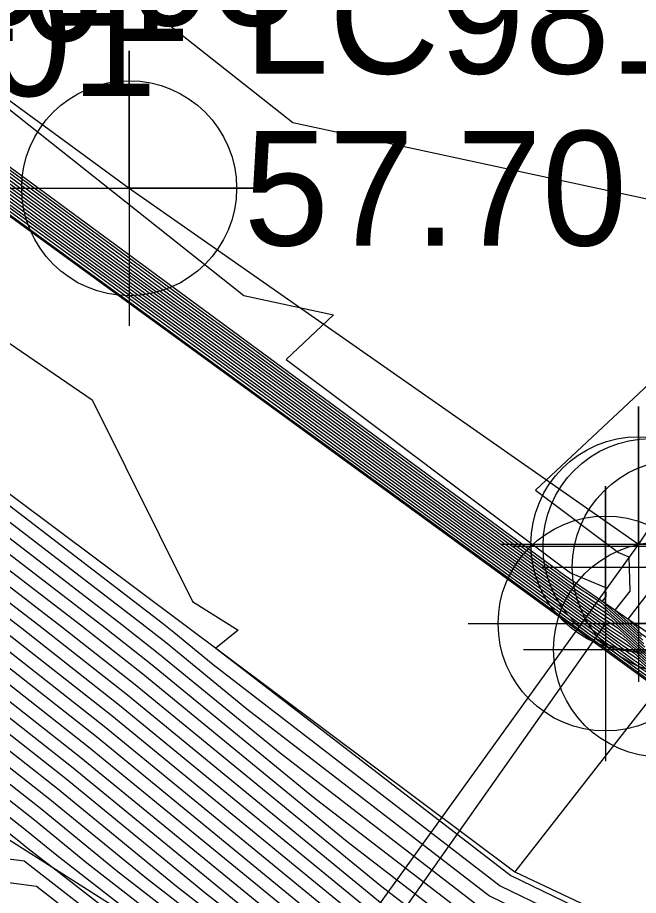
# Model space of a CAD drawing. Extents: x 2188792 to 2191981, y 386090 to 389710.
# Drawn here: x 2190400.42 to 2190413.97, y 387968.18 to 387987.33 of the extents above; entities that cross this region are included whole.
import ezdxf

# ---------------------------------------------------------------- set-up
doc = ezdxf.new("R2010")
doc.units = 0
for name, color, linetype in [('DTM Contours Major', 7, 'Continuous'), ('DTM Contours Minor', 7, 'Continuous'), ('Exist Guardrail', 7, 'Continuous'), ('Exist Roads EOP', 7, 'Continuous'), ('Exist Structure Major Bridge Seam Cogo Comment', 7, 'Continuous'), ('Exist Structure Major Bridge Seam Cogo Elevation', 7, 'Continuous'), ('Exist Structure Major Bridge Seam Cogo Number', 7, 'Continuous'), ('Exist Structure Major Bridge Seam Cogo Point CELL', 7, 'Continuous'), ('Exist Structure Major Bridge WW Cogo Point CELL', 7, 'Continuous'), ('Exist Structure Major Deck Tunnel Box Culvert', 7, 'Continuous'), ('Exist Structure Major Deck Tunnel Box Culvert Cogo Comment', 7, 'Continuous'), ('Exist Structure Major Deck Tunnel Box Culvert Cogo Point CELL', 7, 'Continuous'), ('PH Exist DTM Breakline', 7, 'Continuous')]:
    doc.layers.add(name, color=color, linetype=linetype)

msp = doc.modelspace()

# ---------------------------------------------------------------- linework, layer by layer
at = {"layer": 'DTM Contours Major'}
for points in [[(2190394.895, 387987.543), (2190398.104, 387985.207), (2190402.417, 387982.033), (2190405.642, 387979.685), (2190409.942, 387976.52), (2190413.183, 387974.161), (2190413.599, 387973.883), (2190414.186, 387973.36), (2190415.978, 387972.12), (2190415.993, 387971.985), (2190419.448, 387969.656), (2190419.815, 387969.649), (2190419.717, 387969.907), (2190419.798, 387969.922), (2190419.878, 387970.024), (2190420.249, 387970.582), (2190420.623, 387970.798), (2190421.624, 387972.131), (2190422.26, 387973.064), (2190428.591, 387982.328), (2190428.994, 387982.895), (2190429.377, 387983.467), (2190432.563, 387990.358)], [(2190392.248, 387989.088), (2190398.271, 387984.703), (2190400.067, 387983.382), (2190406.077, 387979.007), (2190407.883, 387977.677), (2190413.88, 387973.312), (2190414.057, 387973.194), (2190414.305, 387972.972), (2190415.065, 387972.446), (2190415.071, 387972.389), (2190420.363, 387968.822), (2190420.523, 387968.819), (2190420.48, 387968.931), (2190420.908, 387969.007), (2190421.329, 387969.545), (2190421.494, 387969.793), (2190421.66, 387969.89), (2190422.106, 387970.483), (2190423.695, 387972.815), (2190427.996, 387979.108), (2190430.022, 387981.967), (2190431.951, 387984.845), (2190434.197, 387989.703)], [(2190396.638, 387979.449), (2190403.576, 387974.123), (2190403.833, 387973.921), (2190404.693, 387973.216), (2190410.955, 387968.391), (2190413.183, 387967.312), (2190414.332, 387966.835), (2190417.106, 387965.726), (2190417.542, 387965.703), (2190419.412, 387965.768), (2190419.748, 387965.895), (2190421.281, 387966.786), (2190421.572, 387966.983), (2190421.627, 387967.163), (2190422.024, 387968.144), (2190422.134, 387968.463), (2190422.442, 387968.859), (2190422.646, 387968.941), (2190423.128, 387969.627), (2190425.13, 387972.566), (2190427.401, 387975.889), (2190431.051, 387981.039), (2190434.525, 387986.224), (2190435.831, 387989.048)], [(2190399.201, 387973.958), (2190402.143, 387971.646), (2190407.152, 387967.541), (2190408.785, 387966.273), (2190409.694, 387965.786), (2190415.243, 387963.502), (2190416.18, 387963.201), (2190418.941, 387963.06), (2190419.103, 387963.036), (2190420.135, 387963.458), (2190421.534, 387963.988), (2190421.642, 387964.05), (2190423.936, 387965.603), (2190424.124, 387966.212), (2190424.28, 387966.689), (2190424.454, 387966.883), (2190427.198, 387970.507), (2190428.262, 387971.705), (2190428.927, 387972.563), (2190433.143, 387978.666), (2190433.803, 387979.805), (2190438.483, 387986.811), (2190438.908, 387987.312), (2190439.517, 387988.718)], [(2190395.94, 387978.224), (2190401.389, 387974.04), (2190402.988, 387972.783), (2190408.345, 387968.394), (2190409.788, 387967.283), (2190410.301, 387967.034), (2190415.355, 387964.94), (2190416.523, 387964.473), (2190418.349, 387964.377), (2190419.233, 387964.408), (2190420.641, 387964.941), (2190421.461, 387965.418), (2190422.754, 387966.293), (2190422.999, 387967.091), (2190423.164, 387967.497), (2190423.255, 387967.761), (2190423.422, 387967.827), (2190426.352, 387972.006), (2190426.564, 387972.317), (2190426.805, 387972.669), (2190432.079, 387980.111), (2190437.099, 387987.603)], [(2190397.013, 387973.876), (2190401.298, 387970.508), (2190403.89, 387968.384), (2190407.852, 387965.307), (2190410.06, 387964.124), (2190412.112, 387963.279), (2190416.478, 387961.877), (2190417.679, 387961.815), (2190419.4, 387961.561), (2190420.873, 387962.163), (2190421.817, 387962.371), (2190422.539, 387962.91), (2190422.875, 387963.173), (2190424.581, 387964.352), (2190425.139, 387964.876), (2190425.341, 387965.49), (2190426.105, 387966.349), (2190427.724, 387968.487), (2190429.995, 387971.044), (2190431.413, 387972.875), (2190434.226, 387976.947), (2190435.898, 387979.831), (2190439.109, 387984.639), (2190440.23, 387985.959)], [(2190397.937, 387985.712), (2190404.767, 387980.685), (2190405.207, 387980.364), (2190412.001, 387975.364), (2190412.486, 387975.011), (2190413.142, 387974.573), (2190414.067, 387973.748)], [(2190394.826, 387973.793), (2190400.452, 387969.371), (2190400.628, 387969.227), (2190401.257, 387968.738), (2190406.815, 387964.414), (2190409.397, 387963.028), (2190409.144, 387961.294), (2190412.67, 387959.635), (2190412.716, 387959.607), (2190413.048, 387959.458), (2190413.176, 387959.503), (2190416.442, 387959.694)]]:
    msp.add_lwpolyline(points, dxfattribs=at)
at = {"layer": 'DTM Contours Minor'}
for points in [[(2190394.365, 387987.852), (2190398.138, 387985.107), (2190401.947, 387982.303), (2190405.729, 387979.55), (2190409.531, 387976.752), (2190413.322, 387973.992), (2190413.691, 387973.746), (2190414.21, 387973.282), (2190415.795, 387972.185), (2190415.809, 387972.066), (2190419.631, 387969.489), (2190419.957, 387969.483), (2190419.87, 387969.712), (2190420.02, 387969.739), (2190420.168, 387969.928), (2190420.498, 387970.424), (2190420.83, 387970.617), (2190421.721, 387971.801), (2190422.547, 387973.014), (2190428.472, 387981.684), (2190429.199, 387982.71), (2190429.891, 387983.742), (2190432.89, 387990.227)], [(2190390.659, 387990.014), (2190398.372, 387984.4), (2190398.657, 387984.191), (2190406.338, 387978.599), (2190406.648, 387978.371), (2190414.299, 387972.802), (2190414.331, 387972.78), (2190414.377, 387972.739), (2190414.517, 387972.642), (2190414.518, 387972.632), (2190420.912, 387968.321), (2190420.948, 387968.32), (2190420.938, 387968.345), (2190421.574, 387968.459), (2190422.199, 387969.257), (2190422.241, 387969.32), (2190422.283, 387969.344), (2190422.396, 387969.495), (2190424.556, 387972.666), (2190427.639, 387977.176), (2190430.639, 387981.41), (2190433.495, 387985.673), (2190435.177, 387989.31)], [(2190393.836, 387988.161), (2190398.171, 387985.006), (2190401.477, 387982.572), (2190405.816, 387979.414), (2190409.119, 387976.983), (2190413.462, 387973.822), (2190413.782, 387973.608), (2190414.234, 387973.205), (2190415.613, 387972.25), (2190415.624, 387972.147), (2190419.814, 387969.322), (2190420.098, 387969.317), (2190420.022, 387969.517), (2190420.242, 387969.556), (2190420.458, 387969.832), (2190420.747, 387970.267), (2190421.038, 387970.435), (2190421.817, 387971.472), (2190422.834, 387972.965), (2190428.353, 387981.04), (2190429.405, 387982.524), (2190430.406, 387984.018), (2190433.216, 387990.096)], [(2190392.777, 387988.779), (2190398.238, 387984.804), (2190400.537, 387983.112), (2190405.99, 387979.142), (2190408.295, 387977.446), (2190413.741, 387973.482), (2190413.965, 387973.332), (2190414.282, 387973.05), (2190415.247, 387972.381), (2190415.256, 387972.309), (2190420.18, 387968.988), (2190420.381, 387968.985), (2190420.327, 387969.126), (2190420.686, 387969.19), (2190421.038, 387969.64), (2190421.245, 387969.951), (2190421.453, 387970.071), (2190422.01, 387970.813), (2190423.408, 387972.865), (2190428.115, 387979.752), (2190429.816, 387982.153), (2190431.436, 387984.57), (2190433.87, 387989.834)], [(2190393.307, 387988.47), (2190398.205, 387984.905), (2190401.007, 387982.842), (2190405.903, 387979.278), (2190408.707, 387977.214), (2190413.601, 387973.652), (2190413.874, 387973.47), (2190414.258, 387973.127), (2190415.43, 387972.316), (2190415.44, 387972.228), (2190419.997, 387969.155), (2190420.24, 387969.151), (2190420.175, 387969.322), (2190420.464, 387969.373), (2190420.748, 387969.736), (2190420.996, 387970.109), (2190421.245, 387970.253), (2190421.913, 387971.142), (2190423.121, 387972.915), (2190428.234, 387980.396), (2190429.611, 387982.338), (2190430.921, 387984.294), (2190433.543, 387989.965)], [(2190391.189, 387989.705), (2190398.338, 387984.501), (2190399.127, 387983.921), (2190406.251, 387978.735), (2190407.06, 387978.14), (2190414.159, 387972.972), (2190414.24, 387972.918), (2190414.353, 387972.817), (2190414.7, 387972.577), (2190414.703, 387972.551), (2190420.729, 387968.488), (2190420.806, 387968.486), (2190420.785, 387968.54), (2190421.352, 387968.642), (2190421.909, 387969.353), (2190421.992, 387969.478), (2190422.075, 387969.526), (2190422.299, 387969.824), (2190424.269, 387972.716), (2190427.758, 387977.82), (2190430.433, 387981.596), (2190432.98, 387985.397), (2190434.85, 387989.441)], [(2190391.718, 387989.396), (2190398.305, 387984.602), (2190399.597, 387983.651), (2190406.164, 387978.871), (2190407.472, 387977.908), (2190414.02, 387973.142), (2190414.148, 387973.056), (2190414.329, 387972.894), (2190414.882, 387972.512), (2190414.887, 387972.47), (2190420.546, 387968.655), (2190420.664, 387968.653), (2190420.633, 387968.736), (2190421.13, 387968.825), (2190421.619, 387969.449), (2190421.743, 387969.635), (2190421.868, 387969.708), (2190422.203, 387970.154), (2190423.982, 387972.765), (2190427.877, 387978.464), (2190430.228, 387981.781), (2190432.466, 387985.121), (2190434.523, 387989.572)], [(2190398.071, 387985.308), (2190402.887, 387981.763), (2190405.555, 387979.821), (2190410.354, 387976.289), (2190413.044, 387974.331), (2190413.508, 387974.021), (2190414.162, 387973.438), (2190416.16, 387972.054), (2190416.177, 387971.905), (2190419.265, 387969.823), (2190419.673, 387969.816), (2190419.564, 387970.103), (2190419.576, 387970.105), (2190419.588, 387970.12), (2190420, 387970.74), (2190420.415, 387970.98), (2190421.528, 387972.46), (2190421.973, 387973.114), (2190428.711, 387982.972), (2190428.788, 387983.081), (2190428.862, 387983.191), (2190429.662, 387984.921), (2190430.997, 387989.581)], [(2190396.499, 387979.204), (2190403.139, 387974.106), (2190403.664, 387973.693), (2190405.424, 387972.252), (2190410.721, 387968.169), (2190412.606, 387967.256), (2190414.537, 387966.456), (2190416.99, 387965.475), (2190417.704, 387965.438), (2190419.376, 387965.496), (2190419.927, 387965.704), (2190421.317, 387966.512), (2190421.808, 387966.845), (2190421.902, 387967.148), (2190422.252, 387968.015), (2190422.446, 387968.576), (2190422.801, 387968.718), (2190423.773, 387970.103), (2190425.417, 387972.516), (2190427.281, 387975.245), (2190431.256, 387980.853), (2190435.04, 387986.5), (2190436.157, 387988.917)], [(2190396.359, 387978.959), (2190402.701, 387974.09), (2190403.495, 387973.466), (2190406.154, 387971.287), (2190410.488, 387967.948), (2190412.03, 387967.201), (2190414.741, 387966.077), (2190416.873, 387965.225), (2190417.865, 387965.173), (2190419.34, 387965.224), (2190420.105, 387965.513), (2190421.353, 387966.239), (2190422.045, 387966.707), (2190422.176, 387967.134), (2190422.48, 387967.885), (2190422.648, 387968.372), (2190422.957, 387968.495), (2190424.418, 387970.579), (2190425.704, 387972.467), (2190427.162, 387974.601), (2190431.462, 387980.668), (2190435.555, 387986.775), (2190436.484, 387988.786)], [(2190396.079, 387978.469), (2190401.826, 387974.057), (2190403.157, 387973.011), (2190407.615, 387969.359), (2190410.021, 387967.504), (2190410.877, 387967.09), (2190415.15, 387965.319), (2190416.639, 387964.724), (2190418.188, 387964.643), (2190419.269, 387964.68), (2190420.462, 387965.132), (2190421.425, 387965.692), (2190422.518, 387966.431), (2190422.725, 387967.105), (2190422.936, 387967.627), (2190423.053, 387967.964), (2190423.267, 387968.05), (2190425.708, 387971.53), (2190426.277, 387972.367), (2190426.924, 387973.313), (2190431.873, 387980.296), (2190436.584, 387987.327), (2190437.138, 387988.524)], [(2190396.219, 387978.714), (2190402.264, 387974.073), (2190403.326, 387973.238), (2190406.884, 387970.323), (2190410.255, 387967.726), (2190411.454, 387967.145), (2190414.946, 387965.698), (2190416.756, 387964.974), (2190418.026, 387964.908), (2190419.305, 387964.952), (2190420.284, 387965.323), (2190421.389, 387965.965), (2190422.281, 387966.569), (2190422.451, 387967.119), (2190422.708, 387967.756), (2190422.85, 387968.168), (2190423.112, 387968.273), (2190425.063, 387971.054), (2190425.991, 387972.417), (2190427.043, 387973.957), (2190431.668, 387980.482), (2190436.069, 387987.051), (2190436.811, 387988.655)], [(2190402.636, 387988.043), (2190406.433, 387985.036), (2190417.705, 387982.612), (2190411.728, 387977.017), (2190413.54, 387975.659), (2190413.764, 387975.565), (2190413.782, 387974.819), (2190413.46, 387974.401), (2190414.019, 387973.903), (2190417.256, 387971.662), (2190417.284, 387971.42), (2190418.167, 387970.824)], [(2190395.8, 387977.979), (2190400.951, 387974.024), (2190402.819, 387972.556), (2190409.075, 387967.43), (2190409.554, 387967.061), (2190409.725, 387966.978), (2190415.559, 387964.561), (2190416.406, 387964.223), (2190418.511, 387964.112), (2190419.197, 387964.136), (2190420.82, 387964.75), (2190421.497, 387965.144), (2190422.991, 387966.155), (2190423.274, 387967.076), (2190423.392, 387967.368), (2190423.457, 387967.557), (2190423.577, 387967.604), (2190426.352, 387971.561), (2190426.777, 387972.123), (2190426.876, 387972.234), (2190426.937, 387972.313), (2190428.765, 387974.959), (2190432.285, 387979.925), (2190437.614, 387987.878)], [(2190399.639, 387973.974), (2190402.312, 387971.873), (2190407.805, 387967.373), (2190408.971, 387966.467), (2190409.621, 387966.119), (2190415.869, 387963.546), (2190416.12, 387963.466), (2190417.387, 387963.401), (2190418.995, 387963.317), (2190419.089, 387963.32), (2190421.356, 387964.178), (2190421.606, 387964.324), (2190423.7, 387965.741), (2190424.019, 387966.778), (2190424.068, 387966.928), (2190424.123, 387966.99), (2190427.093, 387970.911), (2190427.915, 387971.837), (2190428.429, 387972.5), (2190432.926, 387979.01), (2190433.384, 387979.8), (2190438.357, 387987.245), (2190438.643, 387987.582)], [(2190400.076, 387973.991), (2190402.481, 387972.101), (2190408.457, 387967.204), (2190409.158, 387966.66), (2190409.548, 387966.451), (2190414.122, 387964.568), (2190415.969, 387963.803), (2190416.172, 387963.722), (2190418.834, 387963.582), (2190419.125, 387963.592), (2190421.177, 387964.369), (2190421.569, 387964.597), (2190423.463, 387965.879), (2190423.823, 387967.047), (2190423.848, 387967.109), (2190423.862, 387967.149), (2190423.887, 387967.159), (2190424.474, 387967.996), (2190426.988, 387971.315), (2190427.569, 387971.969), (2190427.932, 387972.438), (2190432.71, 387979.354), (2190432.965, 387979.795), (2190438.232, 387987.68)], [(2190397.888, 387973.909), (2190401.636, 387970.963), (2190405.195, 387968.047), (2190408.225, 387965.693), (2190409.914, 387964.789), (2190413.365, 387963.368), (2190416.359, 387962.406), (2190418.184, 387962.313), (2190419.281, 387962.151), (2190421.248, 387962.954), (2190421.747, 387963.065), (2190422.129, 387963.35), (2190422.307, 387963.489), (2190424.409, 387964.942), (2190424.655, 387965.173), (2190424.917, 387965.969), (2190425.445, 387966.563), (2190427.514, 387969.295), (2190429.302, 387971.308), (2190430.419, 387972.75), (2190433.793, 387977.635), (2190435.06, 387979.821), (2190438.859, 387985.508), (2190439.701, 387986.5)], [(2190397.451, 387973.892), (2190401.467, 387970.736), (2190404.543, 387968.216), (2190408.039, 387965.5), (2190409.987, 387964.456), (2190412.738, 387963.323), (2190416.418, 387962.141), (2190417.932, 387962.064), (2190419.341, 387961.856), (2190421.061, 387962.558), (2190421.782, 387962.718), (2190422.334, 387963.13), (2190422.591, 387963.331), (2190424.495, 387964.647), (2190424.897, 387965.025), (2190425.129, 387965.729), (2190425.775, 387966.456), (2190427.619, 387968.891), (2190429.648, 387971.176), (2190430.916, 387972.813), (2190434.01, 387977.291), (2190435.479, 387979.826), (2190438.984, 387985.074), (2190439.966, 387986.229)], [(2190399, 387986.303), (2190405.363, 387981.265), (2190407.321, 387980.843), (2190406.283, 387979.872), (2190412.491, 387975.214), (2190413.258, 387974.895), (2190413.262, 387974.703), (2190413.18, 387974.596), (2190414.043, 387973.825)], [(2190396.576, 387973.859), (2190401.129, 387970.281), (2190403.238, 387968.553), (2190407.666, 387965.113), (2190410.133, 387963.791), (2190411.486, 387963.234), (2190416.537, 387961.612), (2190417.427, 387961.566), (2190419.459, 387961.266), (2190420.686, 387961.767), (2190421.852, 387962.025), (2190422.744, 387962.69), (2190423.16, 387963.015), (2190424.667, 387964.058), (2190425.381, 387964.728), (2190425.553, 387965.25), (2190426.436, 387966.243), (2190427.83, 387968.083), (2190430.341, 387970.912), (2190431.911, 387972.938), (2190434.443, 387976.603), (2190436.316, 387979.836), (2190439.235, 387984.205), (2190440.495, 387985.688)], [(2190397.97, 387985.611), (2190404.297, 387980.954), (2190405.294, 387980.229), (2190411.59, 387975.595), (2190412.625, 387974.841), (2190413.233, 387974.435), (2190414.091, 387973.67)], [(2190396.138, 387973.843), (2190400.96, 387970.053), (2190402.585, 387968.721), (2190407.479, 387964.92), (2190410.206, 387963.459), (2190410.86, 387963.19), (2190416.597, 387961.347), (2190417.175, 387961.318), (2190419.519, 387960.971), (2190420.498, 387961.371), (2190421.886, 387961.678), (2190422.949, 387962.47), (2190423.444, 387962.857), (2190424.754, 387963.763), (2190425.624, 387964.58), (2190425.765, 387965.01), (2190426.766, 387966.136), (2190427.935, 387967.679), (2190430.688, 387970.779), (2190432.408, 387973), (2190434.66, 387976.26), (2190436.735, 387979.841), (2190439.36, 387983.771), (2190440.759, 387985.418)], [(2190398.004, 387985.51), (2190403.827, 387981.224), (2190405.381, 387980.093), (2190411.178, 387975.826), (2190412.765, 387974.671), (2190413.325, 387974.297), (2190414.114, 387973.593)], [(2190398.037, 387985.409), (2190403.357, 387981.494), (2190405.468, 387979.957), (2190410.766, 387976.058), (2190412.904, 387974.501), (2190413.416, 387974.159), (2190414.138, 387973.515)], [(2190397.581, 387982.044), (2190402.053, 387978.993), (2190404.243, 387974.591), (2190405.235, 387973.965), (2190404.748, 387973.576), (2190411.188, 387968.612), (2190413.759, 387967.367), (2190414.128, 387967.214)], [(2190395.66, 387977.734), (2190400.514, 387974.007), (2190402.65, 387972.328), (2190409.11, 387967.036), (2190409.344, 387966.854), (2190409.475, 387966.784), (2190411.006, 387966.153), (2190415.764, 387964.182)], [(2190414.302, 387974.935), (2190413.741, 387974.207), (2190413.995, 387973.981)], [(2190398.763, 387973.941), (2190401.974, 387971.418), (2190406.5, 387967.71), (2190408.598, 387966.08), (2190409.767, 387965.454), (2190414.617, 387963.457)], [(2190395.263, 387973.81), (2190400.621, 387969.598), (2190401.28, 387969.058), (2190403.646, 387967.221), (2190407.042, 387964.579), (2190409.822, 387963.086), (2190409.691, 387962.191), (2190412.047, 387961.083), (2190416.017, 387960.669)], [(2190395.701, 387973.826), (2190400.79, 387969.826), (2190401.933, 387968.89), (2190406.034, 387965.704), (2190407.269, 387964.743), (2190410.247, 387963.144), (2190410.239, 387963.089), (2190410.384, 387963.021), (2190410.734, 387962.984), (2190416.657, 387961.082)], [(2190398.326, 387973.925), (2190401.805, 387971.191), (2190405.848, 387967.878), (2190408.412, 387965.887), (2190409.841, 387965.121), (2190413.991, 387963.412)], [(2190400.176, 387968.986), (2190400.565, 387968.935), (2190406.588, 387964.25), (2190408.972, 387962.97), (2190408.597, 387960.396), (2190411.564, 387959), (2190411.735, 387958.897), (2190412.948, 387958.351), (2190413.417, 387958.517), (2190416.211, 387958.681)], [(2190399.84, 387968.511), (2190400.838, 387968.382), (2190406.361, 387964.086), (2190408.547, 387962.912), (2190408.05, 387959.499), (2190410.458, 387958.365), (2190410.753, 387958.188), (2190412.849, 387957.245), (2190413.658, 387957.532), (2190415.98, 387957.668)]]:
    msp.add_lwpolyline(points, dxfattribs=at)
at = {"layer": 'Exist Guardrail'}
msp.add_line((2190413.255, 387974.11), (2190345.027, 387877.358), dxfattribs=at)
at = {"layer": 'Exist Roads EOP'}
msp.add_line((2190418.629, 387982.769), (2190413.972, 387975.841), dxfattribs=at)
at = {"layer": 'Exist Structure Major Bridge Seam Cogo Point CELL'}
for points in [[(2190399.859, 387983.606), (2190405.859, 387983.606), (2190402.859, 387983.606), (2190402.859, 387986.606), (2190402.859, 387980.606)], [(2190410.972, 387975.841), (2190416.972, 387975.841), (2190413.972, 387975.841), (2190413.972, 387978.841), (2190413.972, 387972.841)]]:
    msp.add_lwpolyline(points, dxfattribs=at)
for centre in [(2190402.859, 387983.606), (2190413.972, 387975.841)]:
    msp.add_circle(centre, 2.344, dxfattribs=at)
at = {"layer": 'Exist Structure Major Bridge WW Cogo Point CELL'}
for points in [[(2190411.235, 387975.801), (2190417.235, 387975.801), (2190414.235, 387975.801), (2190414.235, 387978.801), (2190414.235, 387972.801)], [(2190411.873, 387975.34), (2190417.873, 387975.34), (2190414.873, 387975.34), (2190414.873, 387978.34), (2190414.873, 387972.34)]]:
    msp.add_lwpolyline(points, dxfattribs=at)
for centre in [(2190414.235, 387975.801), (2190414.873, 387975.34)]:
    msp.add_circle(centre, 2.344, dxfattribs=at)
at = {"layer": 'Exist Structure Major Deck Tunnel Box Culvert'}
msp.add_line((2190413.972, 387975.841), (2190342.771, 387876.97), dxfattribs=at)
msp.add_lwpolyline([(2190391.203, 387992.154), (2190402.859, 387983.606), (2190413.972, 387975.841)], dxfattribs=at)
at = {"layer": 'Exist Structure Major Deck Tunnel Box Culvert Cogo Point CELL'}
for points in [[(2190410.255, 387974.11), (2190416.255, 387974.11), (2190413.255, 387974.11), (2190413.255, 387977.11), (2190413.255, 387971.11)], [(2190411.464, 387973.545), (2190417.464, 387973.545), (2190414.464, 387973.545), (2190414.464, 387976.545), (2190414.464, 387970.545)]]:
    msp.add_lwpolyline(points, dxfattribs=at)
for centre in [(2190413.255, 387974.11), (2190414.464, 387973.545)]:
    msp.add_circle(centre, 2.344, dxfattribs=at)
at = {"layer": 'PH Exist DTM Breakline'}
for points in [[(2190382.192, 387996.735), (2190380.836, 387993.496), (2190381.129, 387991.768), (2190382.149, 387990.465), (2190389.431, 387985.023), (2190396.713, 387979.58), (2190403.995, 387974.138), (2190411.277, 387968.696)], [(2190414.393, 387972.687), (2190406.392, 387978.515), (2190398.391, 387984.343), (2190390.39, 387990.171), (2190382.389, 387996)], [(2190417.594, 387971.541), (2190413.975, 387974.045), (2190413.082, 387974.663), (2190412.363, 387975.161), (2190405.138, 387980.472), (2190397.913, 387985.783), (2190390.688, 387991.094), (2190389.713, 387991.784), (2190386.028, 387994.395)], [(2190407.399, 387964.837), (2190400.391, 387969.288), (2190393.383, 387973.739), (2190386.375, 387978.19), (2190379.366, 387982.641)], [(2190421.067, 387968.18), (2190414.393, 387972.687), (2190411.277, 387968.696), (2190414.031, 387967.393), (2190417.289, 387966.118), (2190419.468, 387966.193), (2190421.228, 387967.184)]]:
    msp.add_lwpolyline(points, dxfattribs=at)

# ---------------------------------------------------------------- texts
at = {"layer": 'Exist Structure Major Bridge Seam Cogo Comment'}
msp.add_text('*BL3103', height=2.5, dxfattribs=at).set_placement((2190393.703, 387987.154))
at = {"layer": 'Exist Structure Major Bridge Seam Cogo Elevation'}
msp.add_text('57.70', height=2.5, dxfattribs=at).set_placement((2190405.359, 387982.356))
at = {"layer": 'Exist Structure Major Bridge Seam Cogo Number'}
msp.add_text('LC981', height=2.5, dxfattribs=at).set_placement((2190405.359, 387986.106))
at = {"layer": 'Exist Structure Major Deck Tunnel Box Culvert Cogo Comment'}
for s, p in [('*EL3101', (2190391.372, 387986.818)), ('*BL3101', (2190390.632, 387985.618))]:
    msp.add_text(s, height=2.5, dxfattribs=at).set_placement(p)

doc.saveas('drawing.dxf')
